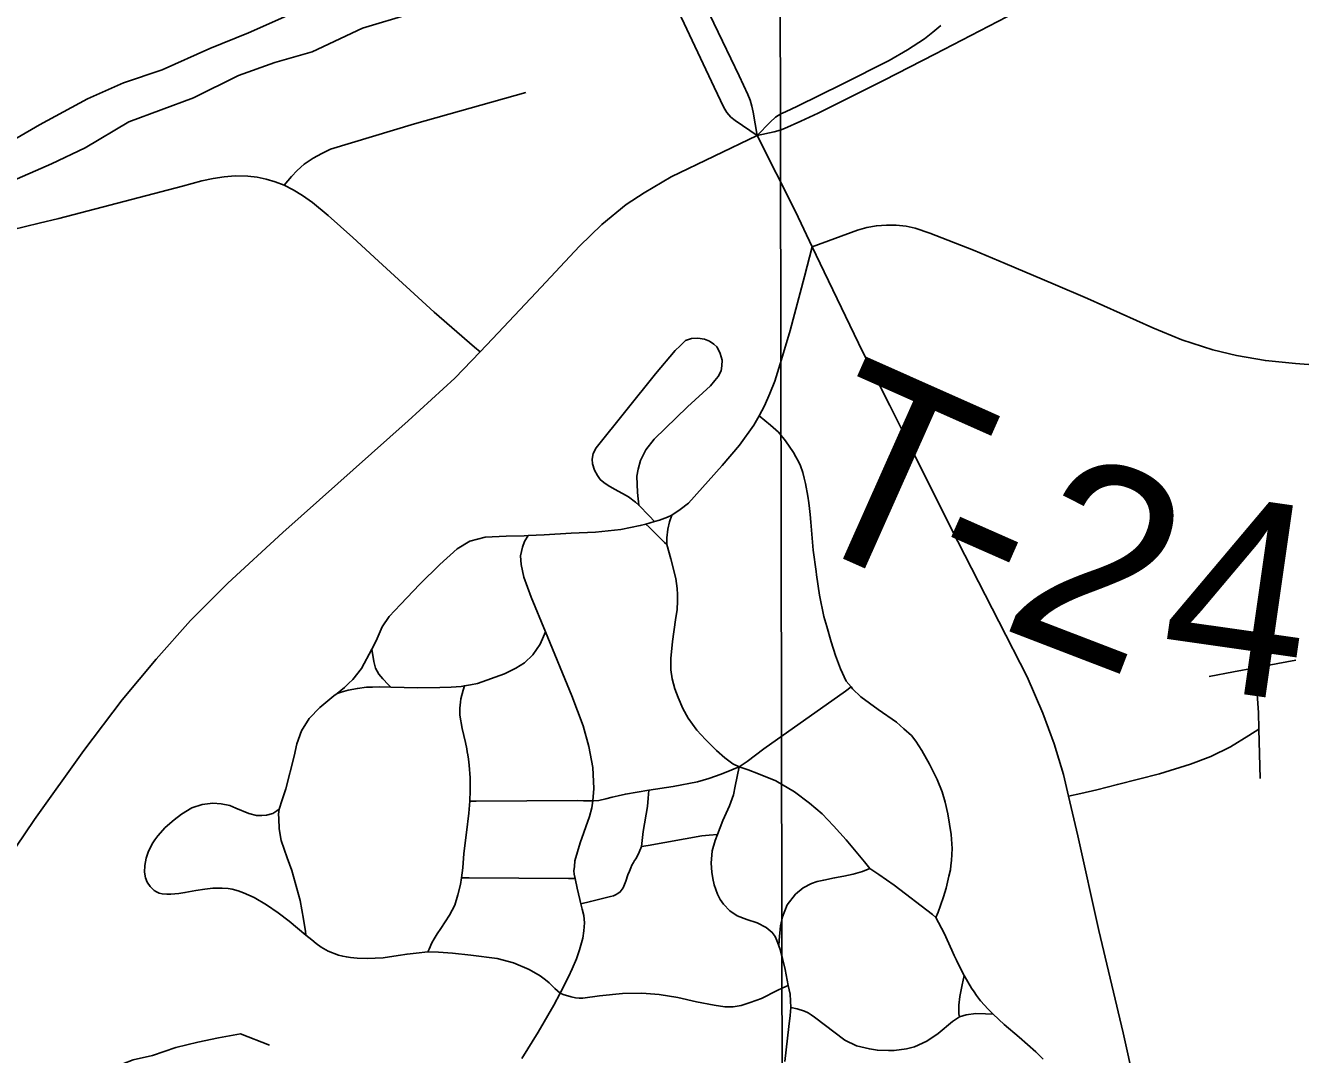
# Model space of a CAD drawing. Extents: x 0 to 34, y 0 to 22.
# Drawn here: x 20.0434 to 20.4167, y 12.6215 to 12.9229 of the extents above; entities that cross this region are included whole.
import ezdxf

# ---------------------------------------------------------------- set-up
doc = ezdxf.new("R2010")
doc.units = 0
for name, color, linetype in [('GM_X_City_Street', 7, 'Continuous'), ('GM_X_County_Road', 7, 'Continuous'), ('GM_X_Interchange_Ramps', 7, 'Continuous'), ('GM_X_Minor_River', 7, 'Continuous'), ('GM_X_Section', 7, 'Continuous'), ('GM_X_State_Route', 7, 'Continuous'), ('GM_X_Township_Road', 7, 'Continuous'), ('GM_X_Township_Road_Text', 7, 'Continuous')]:
    doc.layers.add(name, color=color, linetype=linetype)

msp = doc.modelspace()

# ---------------------------------------------------------------- linework, layer by layer
at = {"layer": 'GM_X_City_Street'}
for points in [[(20.11914, 12.87612), (20.12125, 12.87868), (20.123, 12.88048), (20.12505, 12.88229), (20.12765, 12.88404), (20.13017, 12.88538), (20.13275, 12.88667), (20.15727, 12.89413), (20.18992, 12.90332)], [(20.1765, 12.82735), (20.18015, 12.83113), (20.19289, 12.84473), (20.20563, 12.85824), (20.21211, 12.86464), (20.21931, 12.87046), (20.22452, 12.87389), (20.23247, 12.87857), (20.25757, 12.89068)], [(20.11914, 12.87612), (20.12179, 12.87476), (20.12456, 12.87315), (20.12747, 12.87108), (20.13204, 12.86728), (20.13926, 12.86077), (20.1468, 12.85393), (20.16304, 12.8389), (20.17491, 12.82872), (20.1765, 12.82735)], [(20.26671, 12.64167), (20.26517, 12.64099), (20.26343, 12.64021), (20.25888, 12.63794), (20.25555, 12.63668), (20.25296, 12.6358), (20.25055, 12.63542), (20.24814, 12.6355), (20.24506, 12.63595), (20.2399, 12.63695), (20.23435, 12.63818), (20.22889, 12.6391), (20.22388, 12.63949), (20.21819, 12.63934), (20.21148, 12.63865), (20.20655, 12.63801), (20.20555, 12.63803), (20.20447, 12.63811), (20.20317, 12.63834), (20.20086, 12.63911), (20.19993, 12.63949), (20.19839, 12.64081), (20.19676, 12.64248), (20.19561, 12.64336), (20.19406, 12.64454), (20.19084, 12.64635), (20.1863, 12.64835), (20.18153, 12.64959), (20.17383, 12.65059), (20.16844, 12.65121), (20.16431, 12.65146), (20.16124, 12.65153), (20.15774, 12.65119), (20.15511, 12.65093), (20.15251, 12.65048), (20.14808, 12.64982), (20.14347, 12.64963), (20.1405, 12.64973), (20.13857, 12.64988), (20.13735, 12.65009), (20.13629, 12.65028), (20.13503, 12.65062), (20.13207, 12.65175), (20.12999, 12.65295), (20.12853, 12.65398), (20.12724, 12.65504), (20.12553, 12.65644), (20.12059, 12.66057), (20.11742, 12.66299), (20.11394, 12.66537), (20.1104, 12.66752), (20.10727, 12.66885), (20.10572, 12.66942), (20.1039, 12.66993), (20.10275, 12.67013), (20.10101, 12.67025), (20.09829, 12.67025), (20.09597, 12.6699), (20.0933, 12.66949), (20.09011, 12.66892), (20.08833, 12.66865), (20.08594, 12.66845), (20.08484, 12.66845), (20.08339, 12.66859), (20.08252, 12.6688), (20.08174, 12.66915), (20.0811, 12.66955), (20.08051, 12.6701), (20.07989, 12.67068), (20.07904, 12.67199), (20.07852, 12.67327), (20.07828, 12.67489), (20.07835, 12.67686), (20.07875, 12.67901), (20.07948, 12.68102), (20.08, 12.68209), (20.08053, 12.68317), (20.08133, 12.68441), (20.08215, 12.68553), (20.08432, 12.68794), (20.08698, 12.69025), (20.08913, 12.69193), (20.09209, 12.69378), (20.09516, 12.69477), (20.09824, 12.69512), (20.10067, 12.69495), (20.10323, 12.69439), (20.10503, 12.69366), (20.10879, 12.69209), (20.11108, 12.69148), (20.11263, 12.69147), (20.11394, 12.6916), (20.1158, 12.69209), (20.11704, 12.69287), (20.11767, 12.6934), (20.11856, 12.69609), (20.11967, 12.69933), (20.12205, 12.7089), (20.12285, 12.71245), (20.12423, 12.71631), (20.12644, 12.71991), (20.12955, 12.72315), (20.13369, 12.72653), (20.13464, 12.72728), (20.13684, 12.729), (20.138, 12.73015), (20.13922, 12.73137), (20.14177, 12.73461), (20.14482, 12.74025), (20.14611, 12.74262), (20.14787, 12.74675), (20.1499, 12.74977), (20.15324, 12.75328), (20.15885, 12.75929), (20.16475, 12.765), (20.1698, 12.76957), (20.17351, 12.77185), (20.17799, 12.773), (20.18418, 12.77337), (20.18942, 12.77347), (20.1906, 12.77352), (20.19522, 12.77375), (20.20312, 12.77423), (20.21026, 12.77451), (20.21769, 12.77527), (20.2234, 12.77641), (20.22505, 12.77689), (20.22759, 12.77761), (20.22902, 12.77803), (20.23132, 12.77892), (20.23267, 12.77945), (20.23504, 12.78112), (20.23751, 12.78299), (20.24738, 12.79405), (20.25243, 12.80001), (20.25665, 12.8058), (20.25823, 12.80854), (20.2598, 12.81149), (20.2613, 12.81507), (20.26279, 12.81877), (20.26476, 12.82504), (20.26723, 12.83353), (20.27142, 12.84941), (20.27373, 12.85812)], [(20.22759, 12.77761), (20.22598, 12.77924), (20.22293, 12.78236), (20.2226, 12.78612), (20.22241, 12.79092), (20.22276, 12.79296), (20.22349, 12.79546), (20.22505, 12.79863), (20.22749, 12.80174), (20.23721, 12.81117), (20.24393, 12.81739), (20.24521, 12.81889), (20.24622, 12.82008), (20.24707, 12.82175), (20.24729, 12.82318), (20.24735, 12.82488), (20.24679, 12.82686), (20.24643, 12.82775), (20.24576, 12.82883), (20.24493, 12.82961), (20.24368, 12.83043), (20.24221, 12.83104), (20.2402, 12.83137), (20.23836, 12.83118), (20.23663, 12.83062), (20.23507, 12.82911), (20.23361, 12.8277), (20.22787, 12.82083), (20.21047, 12.7992), (20.20956, 12.79753), (20.20927, 12.79589), (20.20942, 12.79453), (20.21, 12.79262), (20.21085, 12.79108), (20.2117, 12.78989), (20.21272, 12.78904), (20.21395, 12.78819), (20.21582, 12.78706), (20.21818, 12.78585), (20.21999, 12.78481), (20.22199, 12.78332), (20.22293, 12.78236)], [(20.30991, 12.66158), (20.31059, 12.66322), (20.31129, 12.66515), (20.31217, 12.6677), (20.31296, 12.67025), (20.31375, 12.67369), (20.31417, 12.67559), (20.31434, 12.67684), (20.31452, 12.6783), (20.31473, 12.68183), (20.31444, 12.68596), (20.31345, 12.69204), (20.31267, 12.69538), (20.31179, 12.69842), (20.31032, 12.70205), (20.30806, 12.70657), (20.30582, 12.71055), (20.3049, 12.71195), (20.30405, 12.71323), (20.30276, 12.71491), (20.30056, 12.71692), (20.29844, 12.71884), (20.29301, 12.7226), (20.28797, 12.72624), (20.28555, 12.7286), (20.28511, 12.72915), (20.28371, 12.73089), (20.28204, 12.73446), (20.28059, 12.73837), (20.27932, 12.7424), (20.27797, 12.74685), (20.27714, 12.74984), (20.27588, 12.75604), (20.27495, 12.76199), (20.27484, 12.76297), (20.27402, 12.76919), (20.27372, 12.77272), (20.27333, 12.77743), (20.27317, 12.77969), (20.27298, 12.78145), (20.27274, 12.78312), (20.27245, 12.78509), (20.27179, 12.78872), (20.27137, 12.79029), (20.27098, 12.79196), (20.27034, 12.7939), (20.26983, 12.79501), (20.26894, 12.79659), (20.26826, 12.79783), (20.26586, 12.80129), (20.26384, 12.80378), (20.26153, 12.80583), (20.25823, 12.80854)], [(20.22505, 12.77689), (20.22601, 12.77593), (20.2305, 12.77144), (20.2312, 12.77091)], [(20.34137, 12.62016), (20.33915, 12.62229), (20.33429, 12.62653), (20.32993, 12.63026), (20.32671, 12.63333), (20.32524, 12.63473), (20.32299, 12.63721), (20.32178, 12.63882), (20.3211, 12.63985), (20.32038, 12.64097), (20.3182, 12.64463), (20.31778, 12.64533), (20.31592, 12.64911), (20.31527, 12.65052), (20.31456, 12.65209), (20.3124, 12.65704), (20.30991, 12.66158), (20.30895, 12.6625), (20.29771, 12.67106), (20.29327, 12.67419), (20.29064, 12.67599), (20.28899, 12.67797), (20.28369, 12.68441), (20.27998, 12.68845), (20.27667, 12.69199), (20.27296, 12.69514), (20.26852, 12.69846), (20.26304, 12.70161), (20.25803, 12.70371), (20.25496, 12.70484), (20.2523, 12.70573), (20.25048, 12.70659), (20.24818, 12.70839), (20.24569, 12.71057), (20.24246, 12.71372), (20.23996, 12.71654), (20.23742, 12.72005), (20.23584, 12.72284), (20.23447, 12.72607), (20.2335, 12.72865), (20.23277, 12.73156), (20.23237, 12.73422), (20.23237, 12.73745), (20.23282, 12.74247), (20.23374, 12.74881), (20.23415, 12.75188), (20.23425, 12.75428), (20.2343, 12.75627), (20.23416, 12.75802), (20.23382, 12.76092), (20.23232, 12.76672), (20.2312, 12.77091), (20.2312, 12.77286), (20.2315, 12.77541), (20.23198, 12.77757), (20.23267, 12.77945)], [(20.18871, 12.62031), (20.19347, 12.62804), (20.1981, 12.63595), (20.19993, 12.63949), (20.20241, 12.6442), (20.20343, 12.64658), (20.2047, 12.64951), (20.20565, 12.65215), (20.20662, 12.65557), (20.20691, 12.65772), (20.20704, 12.66007), (20.20691, 12.66217), (20.20643, 12.66404), (20.20599, 12.66564), (20.20566, 12.66685), (20.20488, 12.67026), (20.20433, 12.67302), (20.20408, 12.67427), (20.20399, 12.67533), (20.20409, 12.67656), (20.20422, 12.67827), (20.20578, 12.68347), (20.20851, 12.69125), (20.20919, 12.69376), (20.20954, 12.69582), (20.20982, 12.69944), (20.20952, 12.70561), (20.20837, 12.71175), (20.20666, 12.71776), (20.2034, 12.72655), (20.19562, 12.74533), (20.19143, 12.75547), (20.1893, 12.76133), (20.18854, 12.76498), (20.18837, 12.76761), (20.18887, 12.77007), (20.18953, 12.77172), (20.1906, 12.77352)], [(20.13464, 12.72728), (20.13583, 12.72764), (20.1379, 12.72826), (20.14059, 12.72874), (20.1432, 12.72905), (20.14496, 12.7291), (20.14712, 12.72917), (20.15042, 12.7291), (20.15816, 12.72894), (20.16473, 12.72901), (20.16805, 12.7291), (20.17096, 12.72932), (20.1719, 12.72949), (20.17367, 12.7298), (20.1757, 12.73016), (20.1836, 12.733), (20.18693, 12.73463), (20.18951, 12.7362), (20.19194, 12.73852), (20.19411, 12.74166), (20.19511, 12.74393), (20.19562, 12.74533)], [(20.15042, 12.7291), (20.14963, 12.72989), (20.148, 12.73152), (20.14685, 12.73287), (20.1459, 12.73463), (20.14536, 12.7366), (20.14482, 12.74025)], [(20.38994, 12.73223), (20.39706, 12.73357), (20.4034, 12.73476), (20.41001, 12.73601), (20.41534, 12.73701)], [(20.40489, 12.70239), (20.4045, 12.71684), (20.40437, 12.72171), (20.40368, 12.73105), (20.4034, 12.73476)], [(20.16124, 12.65153), (20.16158, 12.65237), (20.16234, 12.6542), (20.16304, 12.65539), (20.16391, 12.65687), (20.16505, 12.65837), (20.16759, 12.6623), (20.16907, 12.66523), (20.17003, 12.66829), (20.17081, 12.67129), (20.17108, 12.67328), (20.17147, 12.67615), (20.17177, 12.68042), (20.1725, 12.68654), (20.17317, 12.69221), (20.17351, 12.69573), (20.17358, 12.69884), (20.17358, 12.70249), (20.17332, 12.70622), (20.17308, 12.70802), (20.17291, 12.70932), (20.17276, 12.71015), (20.1726, 12.71107), (20.1722, 12.71292), (20.17123, 12.71695), (20.17055, 12.72088), (20.17055, 12.72296), (20.17076, 12.72475), (20.17087, 12.72572), (20.17157, 12.72826), (20.1719, 12.72949)], [(20.17351, 12.69573), (20.17531, 12.69566), (20.20498, 12.6959), (20.20675, 12.69581), (20.20954, 12.69582), (20.21128, 12.69593), (20.21328, 12.69637), (20.2152, 12.69687), (20.21693, 12.69731), (20.21905, 12.6978), (20.22589, 12.69892), (20.23301, 12.7), (20.24019, 12.70136), (20.2435, 12.70233), (20.24705, 12.70363), (20.2502, 12.70484), (20.2523, 12.70573), (20.25472, 12.70734), (20.25957, 12.71105), (20.28344, 12.72796), (20.28511, 12.72915)], [(20.34876, 12.69714), (20.35239, 12.69797), (20.35701, 12.69902), (20.36307, 12.70059), (20.37538, 12.70372), (20.38451, 12.70651), (20.39044, 12.70878), (20.39615, 12.71157), (20.40152, 12.71495), (20.4045, 12.71684)], [(20.26567, 12.61947), (20.26686, 12.62971), (20.26725, 12.63294), (20.26745, 12.63529), (20.26735, 12.63722), (20.26725, 12.63915), (20.26671, 12.64167), (20.26637, 12.64326), (20.2658, 12.64636), (20.26501, 12.64963), (20.2643, 12.65223), (20.26391, 12.65336), (20.26337, 12.65489), (20.26288, 12.65607), (20.26205, 12.65725), (20.26022, 12.65873), (20.25762, 12.66003), (20.25455, 12.66104), (20.25177, 12.66211), (20.24958, 12.66358), (20.24775, 12.66553), (20.24681, 12.66689), (20.24598, 12.66843), (20.24503, 12.67121), (20.24464, 12.67307), (20.24438, 12.67493), (20.24415, 12.67753), (20.24447, 12.68117), (20.24527, 12.68421), (20.24597, 12.68598), (20.24758, 12.69006), (20.24955, 12.69434), (20.25068, 12.69757), (20.25117, 12.70007), (20.2523, 12.70573)], [(20.20599, 12.66564), (20.2088, 12.66633), (20.21471, 12.66778), (20.21553, 12.66799), (20.21617, 12.6683), (20.21683, 12.66862), (20.21751, 12.66911), (20.2184, 12.67036), (20.21918, 12.67231), (20.21978, 12.67408), (20.2202, 12.67516), (20.22061, 12.67615), (20.22094, 12.67691), (20.22139, 12.67771), (20.22173, 12.67832), (20.22217, 12.67895), (20.22306, 12.68073), (20.22372, 12.68239), (20.22428, 12.68678), (20.22546, 12.69414), (20.22568, 12.69656), (20.22589, 12.69892)], [(20.12553, 12.65644), (20.12541, 12.65749), (20.12484, 12.66114), (20.12385, 12.66665), (20.12138, 12.67535), (20.12001, 12.67911), (20.11911, 12.68166), (20.11829, 12.68421), (20.11772, 12.68763), (20.11756, 12.69059), (20.11753, 12.69188), (20.11767, 12.6934)], [(20.22372, 12.68239), (20.22575, 12.68273), (20.2414, 12.68552), (20.24353, 12.68574), (20.24597, 12.68598)], [(20.26391, 12.65336), (20.26407, 12.65495), (20.26448, 12.65915), (20.26501, 12.66181), (20.26643, 12.66529), (20.26885, 12.66848), (20.2711, 12.67031), (20.27347, 12.67156), (20.27518, 12.67215), (20.27712, 12.67259), (20.28029, 12.67322), (20.28295, 12.67376), (20.28569, 12.67435), (20.28841, 12.67514), (20.29064, 12.67599)], [(20.17108, 12.67328), (20.17327, 12.67327), (20.20238, 12.67303), (20.20433, 12.67302)], [(20.31688, 12.63251), (20.31668, 12.63342), (20.31664, 12.63596), (20.31698, 12.63845), (20.31766, 12.64189), (20.3182, 12.64463)], [(20.26745, 12.63529), (20.26934, 12.63491), (20.27149, 12.63415), (20.27251, 12.6337), (20.27339, 12.63313), (20.2744, 12.63244), (20.28326, 12.62567), (20.28668, 12.62406), (20.29049, 12.62311), (20.29279, 12.62272), (20.29604, 12.62269), (20.29768, 12.62267), (20.3013, 12.62314), (20.3037, 12.62375), (20.30731, 12.62536), (20.31056, 12.62762), (20.31476, 12.6312), (20.31688, 12.63251), (20.31878, 12.6331), (20.32161, 12.63352), (20.32443, 12.63342), (20.32671, 12.63333)]]:
    msp.add_lwpolyline(points, dxfattribs=at)
at = {"layer": 'GM_X_County_Road'}
msp.add_lwpolyline([(20.02693, 12.66214), (20.04606, 12.69036), (20.06048, 12.71053), (20.07177, 12.72535), (20.08164, 12.73729), (20.09175, 12.74863), (20.10263, 12.7596), (20.11874, 12.77437), (20.15546, 12.80713), (20.16908, 12.81965), (20.1765, 12.82735)], dxfattribs=at)
at = {"layer": 'GM_X_Interchange_Ramps'}
for points in [[(20.25757, 12.89068), (20.26254, 12.89176), (20.26438, 12.8923), (20.26566, 12.89271), (20.27042, 12.89493), (20.27549, 12.89728), (20.29483, 12.90687), (20.30964, 12.91451), (20.33337, 12.92683), (20.33703, 12.92869), (20.34156, 12.93073), (20.34524, 12.93245), (20.35064, 12.93473), (20.35464, 12.93645), (20.35976, 12.93847), (20.36386, 12.93985), (20.36855, 12.94128), (20.37802, 12.94326), (20.38761, 12.944)], [(20.31133, 12.92296), (20.30908, 12.92095), (20.30655, 12.91899), (20.30164, 12.91575), (20.2963, 12.91266), (20.28246, 12.90577), (20.2694, 12.89933), (20.26589, 12.89767), (20.26451, 12.89701), (20.263, 12.89605), (20.2614, 12.89464), (20.25757, 12.89068)]]:
    msp.add_lwpolyline(points, dxfattribs=at)
at = {"layer": 'GM_X_Minor_River'}
for points in [[(20.12346, 12.92734), (20.10874, 12.92078), (20.09741, 12.91615), (20.08344, 12.90997), (20.0721, 12.9061), (20.06153, 12.90147), (20.04757, 12.89378), (20.0355, 12.88686)], [(20.03784, 12.87664), (20.05105, 12.88243), (20.06087, 12.88705), (20.07369, 12.89473), (20.09258, 12.9017), (20.1058, 12.90825), (20.11637, 12.91212), (20.12734, 12.91523), (20.14206, 12.92217), (20.15642, 12.92645)], [(20.11482, 12.62427), (20.10641, 12.62758), (20.09996, 12.62636), (20.09389, 12.62514), (20.08744, 12.62353), (20.08063, 12.62116), (20.07494, 12.61995), (20.05677, 12.61287), (20.04995, 12.61088), (20.04276, 12.6085)]]:
    msp.add_lwpolyline(points, dxfattribs=at)
at = {"layer": 'GM_X_Section'}
for points in [[(20.2632, 13.61532), (20.26496, 12.60488), (19.25603, 12.60125), (19.25652, 13.61624)], [(21.2938, 13.61037), (21.31252, 12.61292), (20.26496, 12.60488), (20.2632, 13.61532)]]:
    msp.add_lwpolyline(points, close=True, dxfattribs=at)
at = {"layer": 'GM_X_State_Route'}
for points in [[(20.25757, 12.89068), (20.25648, 12.89756), (20.25608, 12.89925), (20.25558, 12.90102), (20.25492, 12.90271), (20.25239, 12.90819), (20.24745, 12.91835), (20.2385, 12.93704), (20.23103, 12.954), (20.2241, 12.97108), (20.2175, 12.98868), (20.21339, 13.00086)], [(20.25757, 12.89068), (20.25115, 12.89504), (20.24994, 12.89607), (20.24873, 12.89744), (20.24787, 12.89885), (20.24502, 12.90488), (20.23057, 12.93559)], [(20.29642, 12.81161), (20.28859, 12.82718), (20.27725, 12.85077), (20.27373, 12.85812), (20.2688, 12.86841), (20.25757, 12.89068)], [(20.31444, 12.77559), (20.30122, 12.80206), (20.29642, 12.81161)], [(20.36951, 12.60624), (20.3691, 12.6081), (20.36794, 12.61328), (20.36471, 12.62781), (20.35768, 12.65781), (20.35147, 12.68557), (20.34876, 12.69714), (20.34727, 12.70347), (20.34456, 12.71251), (20.34127, 12.7215), (20.33664, 12.7321), (20.32833, 12.74834), (20.31444, 12.77559)]]:
    msp.add_lwpolyline(points, dxfattribs=at)
at = {"layer": 'GM_X_Township_Road'}
for points in [[(20.04743, 12.865), (20.05317, 12.86639), (20.08936, 12.87586), (20.09504, 12.87741), (20.09838, 12.87809), (20.10161, 12.87857), (20.10477, 12.87883), (20.10851, 12.87876), (20.11128, 12.87844), (20.11386, 12.87786), (20.11656, 12.87708), (20.11914, 12.87612)], [(19.98345, 12.85595), (19.98689, 12.85526), (19.99014, 12.85443), (19.99288, 12.85387), (19.99494, 12.85371), (19.99762, 12.85371), (20.0001, 12.85387), (20.00505, 12.85469), (20.01418, 12.8567), (20.0245, 12.85931), (20.02805, 12.86024), (20.03945, 12.86303), (20.04743, 12.865)], [(20.27373, 12.85812), (20.28695, 12.86293), (20.28976, 12.86378), (20.29253, 12.86428), (20.29548, 12.86447), (20.29835, 12.86447), (20.30121, 12.86418), (20.30388, 12.86356)], [(20.30388, 12.86356), (20.30818, 12.86206), (20.32094, 12.85707), (20.33021, 12.85322), (20.34422, 12.8472)], [(20.34422, 12.8472), (20.35429, 12.84297), (20.37343, 12.83436), (20.38191, 12.83081), (20.39099, 12.82795), (20.3979, 12.82627), (20.40641, 12.82478), (20.41517, 12.82386), (20.42937, 12.8228), (20.44851, 12.82133), (20.47016, 12.81965)]]:
    msp.add_lwpolyline(points, dxfattribs=at)

# ---------------------------------------------------------------- texts
at = {"layer": 'GM_X_Township_Road_Text'}
for s, rotation, p in [('T', 336.002, (20.26477, 12.77473)), ('2', 338.9604, (20.32789, 12.7468)), ('4', 351.8783, (20.37405, 12.73073)), ('-', 336.188, (20.30378, 12.75736))]:
    msp.add_text(s, height=0.05682, rotation=rotation, dxfattribs=at).set_placement(p)

doc.saveas('drawing.dxf')
